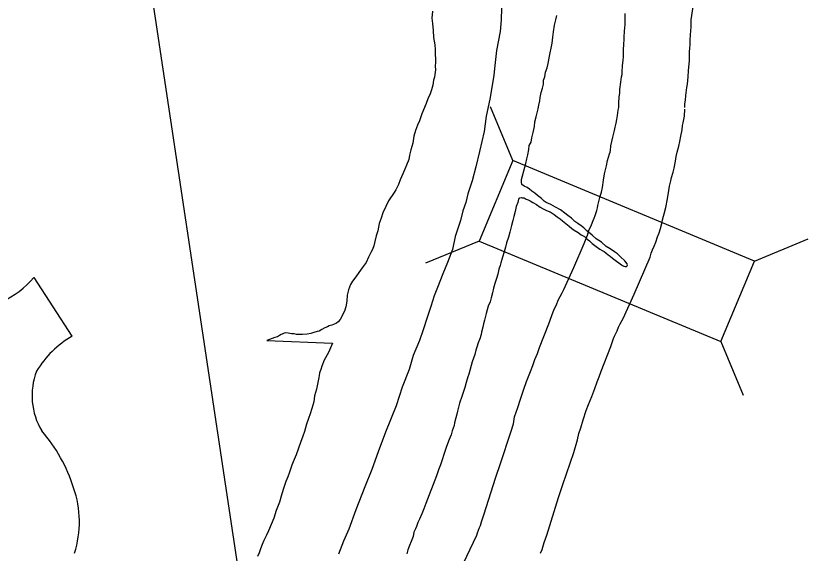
# Model space of a CAD drawing. Extents: x -939622 to -934245, y 1383184 to 1385301.
# Drawn here: x -936449.82 to -936439.03, y 1384591.71 to 1384599.03 of the extents above; entities that cross this region are included whole.
import ezdxf

# ---------------------------------------------------------------- set-up
doc = ezdxf.new("R2010")
doc.units = 0
for name, color, linetype in [('Level 1', 7, 'Continuous'), ('Level 10', 7, 'Continuous'), ('Level 2', 7, 'Continuous'), ('Level 20', 7, 'Continuous'), ('Level 22', 7, 'Continuous'), ('Level 9', 7, 'Continuous')]:
    doc.layers.add(name, color=color, linetype=linetype)

msp = doc.modelspace()

# ---------------------------------------------------------------- linework, layer by layer
at = {"layer": 'Level 1'}
for points in [[(-936446.792, 1384588.516), (-936446.755, 1384588.596), (-936446.714, 1384588.696), (-936446.667, 1384588.798), (-936446.628, 1384588.901), (-936446.566, 1384589), (-936446.54, 1384589.045), (-936446.448, 1384589.178), (-936448.55, 1384603.168), (-936449.751, 1384611.154)], [(-936447.428, 1384586.384), (-936447.093, 1384587.657), (-936447.096, 1384587.726), (-936447.078, 1384587.771), (-936447.034, 1384587.829), (-936446.989, 1384587.877), (-936446.957, 1384587.922), (-936446.936, 1384587.973), (-936446.93, 1384588.022), (-936446.928, 1384588.085), (-936446.925, 1384588.133), (-936446.917, 1384588.172), (-936446.902, 1384588.232), (-936446.879, 1384588.307), (-936446.823, 1384588.434), (-936446.796, 1384588.506), (-936446.755, 1384588.596), (-936446.714, 1384588.696), (-936446.667, 1384588.798), (-936446.628, 1384588.901), (-936446.566, 1384589), (-936446.54, 1384589.045), (-936446.448, 1384589.178), (-936448.55, 1384603.168)]]:
    msp.add_lwpolyline(points, dxfattribs=at)
at = {"layer": 'Level 10'}
for points in [[(-936440.712, 1384597.78), (-936440.712, 1384597.817), (-936440.712, 1384597.826), (-936440.703, 1384597.879), (-936440.7, 1384597.943), (-936440.69, 1384598.015), (-936440.687, 1384598.05), (-936440.677, 1384598.094), (-936440.669, 1384598.197), (-936440.663, 1384598.277), (-936440.659, 1384598.326), (-936440.648, 1384598.413), (-936440.648, 1384598.495), (-936440.649, 1384598.545), (-936440.647, 1384598.578), (-936440.642, 1384598.639), (-936440.639, 1384598.696), (-936440.636, 1384598.766), (-936440.627, 1384598.878), (-936440.628, 1384598.941), (-936440.627, 1384598.971), (-936440.589, 1384599.215)], [(-936441.612, 1384597.773), (-936441.613, 1384597.838), (-936441.608, 1384597.925), (-936441.599, 1384597.974), (-936441.597, 1384598.024), (-936441.584, 1384598.121), (-936441.577, 1384598.194), (-936441.569, 1384598.228), (-936441.566, 1384598.263), (-936441.561, 1384598.346), (-936441.554, 1384598.423), (-936441.548, 1384598.468), (-936441.548, 1384598.488), (-936441.549, 1384598.564), (-936441.545, 1384598.639), (-936441.54, 1384598.705), (-936441.538, 1384598.737), (-936441.535, 1384598.817), (-936441.528, 1384598.91), (-936441.528, 1384598.955), (-936441.524, 1384599.057)], [(-936443.868, 1384591.276), (-936443.548, 1384591.949), (-936443.538, 1384591.982), (-936443.51, 1384592.054), (-936443.498, 1384592.081), (-936443.481, 1384592.132), (-936443.45, 1384592.226), (-936443.289, 1384592.741), (-936443.226, 1384592.928), (-936443.084, 1384593.354), (-936443.049, 1384593.467), (-936443.031, 1384593.562), (-936442.987, 1384593.692), (-936442.952, 1384593.805), (-936442.906, 1384593.94), (-936442.87, 1384594.045), (-936442.815, 1384594.181), (-936442.782, 1384594.261), (-936442.754, 1384594.345), (-936442.721, 1384594.428), (-936442.692, 1384594.506), (-936442.565, 1384594.831), (-936442.526, 1384594.946), (-936442.491, 1384595.03), (-936442.463, 1384595.087), (-936442.44, 1384595.151), (-936442.386, 1384595.253), (-936442.361, 1384595.3), (-936442.227, 1384595.6), (-936442.085, 1384595.923), (-936442.037, 1384596.037), (-936442.019, 1384596.102), (-936441.985, 1384596.178), (-936441.963, 1384596.236), (-936441.947, 1384596.271), (-936441.935, 1384596.308), (-936441.921, 1384596.347), (-936441.913, 1384596.374), (-936441.903, 1384596.41), (-936441.896, 1384596.443), (-936441.879, 1384596.514), (-936441.865, 1384596.57), (-936441.848, 1384596.626), (-936441.836, 1384596.687), (-936441.82, 1384596.788), (-936441.807, 1384596.875), (-936441.782, 1384596.983), (-936441.765, 1384597.056), (-936441.738, 1384597.148), (-936441.732, 1384597.17), (-936441.727, 1384597.191), (-936441.719, 1384597.257), (-936441.696, 1384597.373), (-936441.671, 1384597.464), (-936441.662, 1384597.51), (-936441.649, 1384597.563), (-936441.641, 1384597.615), (-936441.632, 1384597.671), (-936441.621, 1384597.742), (-936441.612, 1384597.78), (-936441.612, 1384597.797)], [(-936442.68, 1384591.705), (-936442.657, 1384591.756), (-936442.627, 1384591.85), (-936442.594, 1384591.949), (-936442.433, 1384592.463), (-936442.373, 1384592.643), (-936442.227, 1384593.078), (-936442.175, 1384593.248), (-936442.158, 1384593.334), (-936442.131, 1384593.414), (-936442.097, 1384593.524), (-936442.055, 1384593.648), (-936442.027, 1384593.729), (-936441.981, 1384593.841), (-936441.938, 1384593.947), (-936441.907, 1384594.038), (-936441.881, 1384594.106), (-936441.851, 1384594.184), (-936441.72, 1384594.522), (-936441.683, 1384594.629), (-936441.67, 1384594.66), (-936441.633, 1384594.736), (-936441.615, 1384594.786), (-936441.593, 1384594.829), (-936441.553, 1384594.902), (-936441.404, 1384595.235), (-936441.257, 1384595.569), (-936441.187, 1384595.738), (-936441.171, 1384595.793), (-936441.152, 1384595.837), (-936441.132, 1384595.889), (-936441.107, 1384595.944), (-936441.084, 1384596.015), (-936441.063, 1384596.072), (-936441.047, 1384596.13), (-936441.028, 1384596.196), (-936441.018, 1384596.247), (-936441.006, 1384596.296), (-936440.997, 1384596.33), (-936440.972, 1384596.413), (-936440.95, 1384596.532), (-936440.931, 1384596.647), (-936440.922, 1384596.705), (-936440.906, 1384596.778), (-936440.894, 1384596.825), (-936440.874, 1384596.895), (-936440.857, 1384596.952), (-936440.839, 1384597.045), (-936440.83, 1384597.112), (-936440.819, 1384597.169), (-936440.796, 1384597.253), (-936440.783, 1384597.315), (-936440.766, 1384597.389), (-936440.752, 1384597.475), (-936440.743, 1384597.534), (-936440.737, 1384597.571), (-936440.717, 1384597.658), (-936440.712, 1384597.756)]]:
    msp.add_lwpolyline(points, dxfattribs=at)
at = {"layer": 'Level 2'}
msp.add_lwpolyline([(-936443.21, 1384599.131), (-936443.215, 1384598.971), (-936443.228, 1384598.812), (-936443.277, 1384598.554), (-936443.302, 1384598.349), (-936443.316, 1384598.22), (-936443.336, 1384598.076), (-936443.368, 1384597.89), (-936443.42, 1384597.658), (-936443.448, 1384597.451), (-936443.509, 1384597.18), (-936443.558, 1384596.97), (-936443.61, 1384596.777), (-936443.669, 1384596.6), (-936443.698, 1384596.482), (-936443.736, 1384596.371), (-936443.768, 1384596.236), (-936443.841, 1384596.022), (-936443.878, 1384595.845), (-936443.946, 1384595.664), (-936444.007, 1384595.51), (-936444.081, 1384595.327), (-936444.128, 1384595.212), (-936444.174, 1384595.065), (-936444.224, 1384594.917), (-936444.277, 1384594.749), (-936444.329, 1384594.604), (-936444.412, 1384594.397), (-936444.467, 1384594.21), (-936444.561, 1384593.969), (-936444.646, 1384593.713), (-936444.792, 1384593.355), (-936444.889, 1384593.084), (-936444.977, 1384592.846), (-936445.071, 1384592.611), (-936445.194, 1384592.295), (-936445.291, 1384592.033), (-936445.364, 1384591.871), (-936445.432, 1384591.693)], dxfattribs=at)
msp.add_lwpolyline([(-936443.21, 1384599.131), (-936443.215, 1384598.971), (-936443.228, 1384598.812), (-936443.277, 1384598.554), (-936443.302, 1384598.349), (-936443.316, 1384598.22), (-936443.336, 1384598.076), (-936443.368, 1384597.89), (-936443.42, 1384597.658), (-936443.448, 1384597.451), (-936443.509, 1384597.18), (-936443.558, 1384596.97), (-936443.61, 1384596.777), (-936443.669, 1384596.6), (-936443.698, 1384596.482), (-936443.736, 1384596.371), (-936443.768, 1384596.236), (-936443.841, 1384596.022), (-936443.878, 1384595.845), (-936443.946, 1384595.664), (-936444.007, 1384595.51), (-936444.081, 1384595.327), (-936444.128, 1384595.212), (-936444.174, 1384595.065), (-936444.224, 1384594.917), (-936444.277, 1384594.749), (-936444.329, 1384594.604), (-936444.412, 1384594.397), (-936444.467, 1384594.21), (-936444.561, 1384593.969), (-936444.646, 1384593.713), (-936444.792, 1384593.355), (-936444.889, 1384593.084), (-936444.977, 1384592.846), (-936445.071, 1384592.611), (-936445.194, 1384592.295), (-936445.291, 1384592.033), (-936445.364, 1384591.871), (-936445.432, 1384591.693)], dxfattribs=at)
at = {"layer": 'Level 20'}
for p, q in [((-936443.057, 1384597.054), (-936443.359, 1384597.786)), ((-936443.513, 1384595.957), (-936444.245, 1384595.655)), ((-936439.766, 1384595.686), (-936439.034, 1384595.988)), ((-936440.222, 1384594.589), (-936439.92, 1384593.857))]:
    msp.add_line(p, q, dxfattribs=at)
msp.add_lwpolyline([(-936443.513, 1384595.957), (-936440.222, 1384594.589), (-936439.766, 1384595.686), (-936443.057, 1384597.054)], close=True, dxfattribs=at)
at = {"layer": 'Level 22'}
msp.add_line((-936449.58, 1384595.463), (-936449.061, 1384594.66), dxfattribs=at)
for centre, radius, start, end in [((-936450.547, 1384596.277), 1.264, 220.3299, 319.925), ((-936448.382, 1384593.495), 1.349, 120.0117, 149.2191), ((-936448.679, 1384593.85), 0.925, 158.7892, 211.1895), ((-936451.098, 1384591.955), 2.157, 17.3087, 41.0435), ((-936450.385, 1384592.131), 1.426, 342.6181, 19.0424)]:
    msp.add_arc(centre, radius, start, end, dxfattribs=at)
at = {"layer": 'Level 9'}
for points in [[(-936444.152, 1384599.09), (-936444.157, 1384598.997), (-936444.148, 1384598.922), (-936444.141, 1384598.829), (-936444.137, 1384598.733), (-936444.119, 1384598.631), (-936444.115, 1384598.568), (-936444.115, 1384598.502), (-936444.111, 1384598.442), (-936444.111, 1384598.397), (-936444.113, 1384598.343), (-936444.11, 1384598.289), (-936444.118, 1384598.226), (-936444.124, 1384598.193), (-936444.136, 1384598.151)], [(-936444.152, 1384599.09), (-936444.157, 1384598.997), (-936444.148, 1384598.922), (-936444.141, 1384598.829), (-936444.137, 1384598.733), (-936444.119, 1384598.631), (-936444.115, 1384598.568), (-936444.115, 1384598.502), (-936444.111, 1384598.442), (-936444.111, 1384598.397), (-936444.113, 1384598.343), (-936444.11, 1384598.289), (-936444.118, 1384598.226), (-936444.124, 1384598.193), (-936444.136, 1384598.151)], [(-936442.688, 1384597.868), (-936442.683, 1384597.913), (-936442.671, 1384597.983), (-936442.654, 1384598.04), (-936442.639, 1384598.097), (-936442.637, 1384598.151), (-936442.622, 1384598.196), (-936442.611, 1384598.259), (-936442.59, 1384598.316), (-936442.576, 1384598.376), (-936442.567, 1384598.428), (-936442.558, 1384598.476), (-936442.547, 1384598.524), (-936442.535, 1384598.587), (-936442.521, 1384598.656), (-936442.513, 1384598.734), (-936442.504, 1384598.809), (-936442.487, 1384598.899), (-936442.472, 1384598.972), (-936442.458, 1384599.032)], [(-936442.688, 1384597.868), (-936442.683, 1384597.913), (-936442.671, 1384597.983), (-936442.654, 1384598.04), (-936442.639, 1384598.097), (-936442.637, 1384598.151), (-936442.622, 1384598.196), (-936442.611, 1384598.259), (-936442.59, 1384598.316), (-936442.576, 1384598.376), (-936442.567, 1384598.428), (-936442.558, 1384598.476), (-936442.547, 1384598.524), (-936442.535, 1384598.587), (-936442.521, 1384598.656), (-936442.513, 1384598.734), (-936442.504, 1384598.809), (-936442.487, 1384598.899), (-936442.472, 1384598.972), (-936442.458, 1384599.032)], [(-936444.136, 1384598.151), (-936444.147, 1384598.084), (-936444.165, 1384598.018), (-936444.188, 1384597.952), (-936444.209, 1384597.91), (-936444.235, 1384597.832), (-936444.297, 1384597.69), (-936444.329, 1384597.597), (-936444.355, 1384597.539), (-936444.382, 1384597.464), (-936444.402, 1384597.389), (-936444.419, 1384597.293), (-936444.446, 1384597.203), (-936444.463, 1384597.13), (-936444.474, 1384597.07), (-936444.504, 1384596.992), (-936444.527, 1384596.938), (-936444.554, 1384596.875), (-936444.589, 1384596.793), (-936444.615, 1384596.727), (-936444.648, 1384596.658), (-936444.674, 1384596.621), (-936444.751, 1384596.504), (-936444.787, 1384596.431), (-936444.825, 1384596.344), (-936444.851, 1384596.269), (-936444.878, 1384596.197), (-936444.895, 1384596.097), (-936444.915, 1384596.028), (-936444.935, 1384595.95), (-936444.95, 1384595.893), (-936444.968, 1384595.845), (-936444.988, 1384595.803), (-936445.021, 1384595.739), (-936445.053, 1384595.667), (-936445.106, 1384595.591), (-936445.151, 1384595.528), (-936445.192, 1384595.471), (-936445.239, 1384595.41), (-936445.266, 1384595.368), (-936445.295, 1384595.293), (-936445.313, 1384595.221), (-936445.318, 1384595.14), (-936445.332, 1384595.064), (-936445.35, 1384595.001), (-936445.374, 1384594.953), (-936445.388, 1384594.92), (-936445.406, 1384594.89), (-936445.436, 1384594.859), (-936445.459, 1384594.841), (-936445.498, 1384594.82), (-936445.522, 1384594.811), (-936445.558, 1384594.801), (-936445.582, 1384594.789), (-936445.617, 1384594.774), (-936445.659, 1384594.753), (-936445.695, 1384594.731), (-936445.722, 1384594.725), (-936445.764, 1384594.71), (-936445.805, 1384594.7), (-936445.859, 1384594.691), (-936445.922, 1384594.684), (-936445.955, 1384594.684), (-936446, 1384594.687), (-936446.036, 1384594.695), (-936446.069, 1384594.695), (-936446.117, 1384594.704), (-936446.153, 1384594.706), (-936446.171, 1384594.703), (-936446.197, 1384594.691), (-936446.209, 1384594.685), (-936446.233, 1384594.67), (-936446.263, 1384594.655), (-936446.296, 1384594.645), (-936446.406, 1384594.602), (-936445.514, 1384594.565), (-936445.538, 1384594.504), (-936445.567, 1384594.438), (-936445.623, 1384594.333), (-936445.655, 1384594.254), (-936445.67, 1384594.206), (-936445.687, 1384594.161), (-936445.693, 1384594.128), (-936445.699, 1384594.098), (-936445.71, 1384594.032), (-936445.731, 1384593.942), (-936445.757, 1384593.851), (-936445.768, 1384593.767), (-936445.794, 1384593.677), (-936445.818, 1384593.602), (-936445.838, 1384593.542), (-936445.865, 1384593.463), (-936445.891, 1384593.364), (-936445.914, 1384593.298), (-936445.946, 1384593.214), (-936446.005, 1384593.045), (-936446.046, 1384592.952), (-936446.064, 1384592.903), (-936446.096, 1384592.81), (-936446.119, 1384592.747), (-936446.146, 1384592.681)], [(-936444.136, 1384598.151), (-936444.147, 1384598.084), (-936444.165, 1384598.018), (-936444.188, 1384597.952), (-936444.209, 1384597.91), (-936444.235, 1384597.832), (-936444.297, 1384597.69), (-936444.329, 1384597.597), (-936444.355, 1384597.539), (-936444.382, 1384597.464), (-936444.402, 1384597.389), (-936444.419, 1384597.293), (-936444.446, 1384597.203), (-936444.463, 1384597.13), (-936444.474, 1384597.07), (-936444.504, 1384596.992), (-936444.527, 1384596.938), (-936444.554, 1384596.875), (-936444.589, 1384596.793), (-936444.615, 1384596.727), (-936444.648, 1384596.658), (-936444.674, 1384596.621), (-936444.751, 1384596.504), (-936444.787, 1384596.431), (-936444.825, 1384596.344), (-936444.851, 1384596.269), (-936444.878, 1384596.197), (-936444.895, 1384596.097), (-936444.915, 1384596.028), (-936444.935, 1384595.95), (-936444.95, 1384595.893), (-936444.968, 1384595.845), (-936444.988, 1384595.803), (-936445.021, 1384595.739), (-936445.053, 1384595.667), (-936445.106, 1384595.591), (-936445.151, 1384595.528), (-936445.192, 1384595.471), (-936445.239, 1384595.41), (-936445.266, 1384595.368), (-936445.295, 1384595.293), (-936445.313, 1384595.221), (-936445.318, 1384595.14), (-936445.332, 1384595.064), (-936445.35, 1384595.001), (-936445.374, 1384594.953), (-936445.388, 1384594.92), (-936445.406, 1384594.89), (-936445.436, 1384594.859), (-936445.459, 1384594.841), (-936445.498, 1384594.82), (-936445.522, 1384594.811), (-936445.558, 1384594.801), (-936445.582, 1384594.789), (-936445.617, 1384594.774), (-936445.659, 1384594.753), (-936445.695, 1384594.731), (-936445.722, 1384594.725), (-936445.764, 1384594.71), (-936445.805, 1384594.7), (-936445.859, 1384594.691), (-936445.922, 1384594.684), (-936445.955, 1384594.684), (-936446, 1384594.687), (-936446.036, 1384594.695), (-936446.069, 1384594.695), (-936446.117, 1384594.704), (-936446.153, 1384594.706), (-936446.171, 1384594.703), (-936446.197, 1384594.691), (-936446.209, 1384594.685), (-936446.233, 1384594.67), (-936446.263, 1384594.655), (-936446.296, 1384594.645), (-936446.406, 1384594.602), (-936445.514, 1384594.565), (-936445.538, 1384594.504), (-936445.567, 1384594.438), (-936445.623, 1384594.333), (-936445.655, 1384594.254), (-936445.67, 1384594.206), (-936445.687, 1384594.161), (-936445.693, 1384594.128), (-936445.699, 1384594.098), (-936445.71, 1384594.032), (-936445.731, 1384593.942), (-936445.757, 1384593.851), (-936445.768, 1384593.767), (-936445.794, 1384593.677), (-936445.818, 1384593.602), (-936445.838, 1384593.542), (-936445.865, 1384593.463), (-936445.891, 1384593.364), (-936445.914, 1384593.298), (-936445.946, 1384593.214), (-936446.005, 1384593.045), (-936446.046, 1384592.952), (-936446.064, 1384592.903), (-936446.096, 1384592.81), (-936446.119, 1384592.747), (-936446.146, 1384592.681)], [(-936442.98, 1384596.527), (-936442.971, 1384596.536), (-936442.968, 1384596.542), (-936442.962, 1384596.545), (-936442.944, 1384596.552), (-936442.929, 1384596.549), (-936442.92, 1384596.549), (-936442.911, 1384596.549), (-936442.902, 1384596.546), (-936442.89, 1384596.54), (-936442.875, 1384596.531), (-936442.848, 1384596.519), (-936442.821, 1384596.505), (-936442.785, 1384596.484), (-936442.734, 1384596.454), (-936442.683, 1384596.419), (-936442.644, 1384596.398), (-936442.608, 1384596.38), (-936442.575, 1384596.366), (-936442.548, 1384596.354), (-936442.521, 1384596.336), (-936442.494, 1384596.318), (-936442.454, 1384596.289), (-936442.412, 1384596.259), (-936442.379, 1384596.235), (-936442.334, 1384596.199), (-936442.289, 1384596.161), (-936442.253, 1384596.131), (-936442.22, 1384596.107), (-936442.168, 1384596.075), (-936442.123, 1384596.045), (-936442.081, 1384596.021), (-936442.042, 1384595.986), (-936442.012, 1384595.959), (-936441.976, 1384595.926), (-936441.919, 1384595.882), (-936441.873, 1384595.846), (-936441.84, 1384595.831), (-936441.813, 1384595.814), (-936441.789, 1384595.796), (-936441.756, 1384595.772), (-936441.729, 1384595.751), (-936441.699, 1384595.725), (-936441.663, 1384595.698), (-936441.645, 1384595.686), (-936441.612, 1384595.662), (-936441.576, 1384595.635), (-936441.561, 1384595.627), (-936441.545, 1384595.618), (-936441.524, 1384595.612), (-936441.51, 1384595.612), (-936441.498, 1384595.621), (-936441.495, 1384595.633), (-936441.501, 1384595.648), (-936441.531, 1384595.687), (-936441.588, 1384595.743), (-936441.631, 1384595.785), (-936441.67, 1384595.809), (-936441.73, 1384595.853), (-936441.784, 1384595.886), (-936441.85, 1384595.942), (-936441.922, 1384595.99), (-936441.974, 1384596.037), (-936442.046, 1384596.097), (-936442.088, 1384596.138), (-936442.127, 1384596.165), (-936442.169, 1384596.198), (-936442.212, 1384596.225), (-936442.257, 1384596.272), (-936442.305, 1384596.308), (-936442.347, 1384596.34), (-936442.407, 1384596.382), (-936442.476, 1384596.42), (-936442.537, 1384596.456), (-936442.6, 1384596.485), (-936442.63, 1384596.503), (-936442.666, 1384596.536), (-936442.72, 1384596.58), (-936442.756, 1384596.61), (-936442.795, 1384596.637), (-936442.828, 1384596.664), (-936442.862, 1384596.687), (-936442.901, 1384596.705), (-936442.934, 1384596.729), (-936442.94, 1384596.762), (-936442.937, 1384596.798), (-936442.879, 1384597.014), (-936442.865, 1384597.078), (-936442.85, 1384597.132), (-936442.839, 1384597.207), (-936442.833, 1384597.258), (-936442.804, 1384597.306), (-936442.798, 1384597.363), (-936442.781, 1384597.435), (-936442.763, 1384597.517), (-936442.758, 1384597.583), (-936442.737, 1384597.649), (-936442.723, 1384597.703), (-936442.711, 1384597.76), (-936442.703, 1384597.811), (-936442.688, 1384597.868)], [(-936442.879, 1384597.016), (-936442.865, 1384597.078), (-936442.85, 1384597.132), (-936442.839, 1384597.207), (-936442.833, 1384597.258), (-936442.804, 1384597.306), (-936442.798, 1384597.363), (-936442.781, 1384597.435), (-936442.763, 1384597.517), (-936442.758, 1384597.583), (-936442.737, 1384597.649), (-936442.723, 1384597.703), (-936442.711, 1384597.76), (-936442.703, 1384597.811), (-936442.688, 1384597.868)], [(-936442.98, 1384596.527), (-936442.986, 1384596.485), (-936443.009, 1384596.428), (-936443.024, 1384596.362), (-936443.044, 1384596.293), (-936443.056, 1384596.239), (-936443.073, 1384596.172), (-936443.096, 1384596.079), (-936443.117, 1384596.01), (-936443.14, 1384595.935), (-936443.157, 1384595.875), (-936443.172, 1384595.811), (-936443.195, 1384595.739), (-936443.204, 1384595.709), (-936443.219, 1384595.661), (-936443.227, 1384595.625), (-936443.245, 1384595.574), (-936443.262, 1384595.505), (-936443.28, 1384595.45), (-936443.3, 1384595.381), (-936443.318, 1384595.315), (-936443.332, 1384595.252), (-936443.349, 1384595.186), (-936443.364, 1384595.132), (-936443.39, 1384595.071), (-936443.417, 1384594.969), (-936443.44, 1384594.882), (-936443.454, 1384594.828), (-936443.466, 1384594.786), (-936443.483, 1384594.716), (-936443.489, 1384594.686), (-936443.507, 1384594.626), (-936443.527, 1384594.572), (-936443.548, 1384594.512), (-936443.559, 1384594.47), (-936443.574, 1384594.413), (-936443.609, 1384594.313), (-936443.656, 1384594.145), (-936443.667, 1384594.106), (-936443.691, 1384594.03), (-936443.711, 1384593.964), (-936443.752, 1384593.838), (-936443.781, 1384593.751), (-936443.796, 1384593.696), (-936443.81, 1384593.639), (-936443.819, 1384593.6), (-936443.83, 1384593.549), (-936443.848, 1384593.483), (-936443.857, 1384593.444), (-936443.88, 1384593.372), (-936443.894, 1384593.32), (-936443.921, 1384593.254), (-936443.959, 1384593.158), (-936443.997, 1384593.052), (-936444.02, 1384592.977), (-936444.041, 1384592.911), (-936444.067, 1384592.839), (-936444.097, 1384592.76)], [(-936443.163, 1384595.848), (-936443.172, 1384595.811), (-936443.195, 1384595.739), (-936443.204, 1384595.709), (-936443.219, 1384595.661), (-936443.227, 1384595.625), (-936443.245, 1384595.574), (-936443.262, 1384595.505), (-936443.28, 1384595.45), (-936443.3, 1384595.381), (-936443.318, 1384595.315), (-936443.332, 1384595.252), (-936443.349, 1384595.186), (-936443.364, 1384595.132), (-936443.39, 1384595.071), (-936443.417, 1384594.969), (-936443.44, 1384594.882), (-936443.454, 1384594.828), (-936443.466, 1384594.786), (-936443.483, 1384594.716), (-936443.489, 1384594.686), (-936443.507, 1384594.626), (-936443.527, 1384594.572), (-936443.548, 1384594.512), (-936443.559, 1384594.47), (-936443.574, 1384594.413), (-936443.609, 1384594.313), (-936443.656, 1384594.145), (-936443.667, 1384594.106), (-936443.691, 1384594.03), (-936443.711, 1384593.964), (-936443.752, 1384593.838), (-936443.781, 1384593.751), (-936443.796, 1384593.696), (-936443.81, 1384593.639), (-936443.819, 1384593.6), (-936443.83, 1384593.549), (-936443.848, 1384593.483), (-936443.857, 1384593.444), (-936443.88, 1384593.372), (-936443.894, 1384593.32), (-936443.921, 1384593.254), (-936443.959, 1384593.158), (-936443.997, 1384593.052), (-936444.02, 1384592.977), (-936444.041, 1384592.911), (-936444.067, 1384592.839), (-936444.097, 1384592.76)], [(-936444.097, 1384592.76), (-936444.24, 1384592.381), (-936444.27, 1384592.309), (-936444.296, 1384592.24), (-936444.325, 1384592.17), (-936444.349, 1384592.122), (-936444.369, 1384592.068), (-936444.381, 1384592.035), (-936444.402, 1384591.99), (-936444.413, 1384591.933), (-936444.44, 1384591.866), (-936444.463, 1384591.812), (-936444.487, 1384591.752), (-936444.501, 1384591.695)], [(-936444.097, 1384592.76), (-936444.24, 1384592.381), (-936444.27, 1384592.309), (-936444.296, 1384592.24), (-936444.325, 1384592.17), (-936444.349, 1384592.122), (-936444.369, 1384592.068), (-936444.381, 1384592.035), (-936444.402, 1384591.99), (-936444.413, 1384591.933), (-936444.44, 1384591.866), (-936444.463, 1384591.812), (-936444.487, 1384591.752), (-936444.501, 1384591.695)], [(-936446.146, 1384592.681), (-936446.175, 1384592.599), (-936446.201, 1384592.512), (-936446.233, 1384592.401), (-936446.277, 1384592.289), (-936446.309, 1384592.181), (-936446.348, 1384592.097), (-936446.383, 1384592.009), (-936446.409, 1384591.952), (-936446.445, 1384591.88), (-936446.471, 1384591.823), (-936446.492, 1384591.765), (-936446.512, 1384591.708), (-936446.533, 1384591.66)], [(-936446.146, 1384592.681), (-936446.175, 1384592.599), (-936446.201, 1384592.512), (-936446.233, 1384592.401), (-936446.277, 1384592.289), (-936446.309, 1384592.181), (-936446.348, 1384592.097), (-936446.383, 1384592.009), (-936446.409, 1384591.952), (-936446.445, 1384591.88), (-936446.471, 1384591.823), (-936446.492, 1384591.765), (-936446.512, 1384591.708), (-936446.533, 1384591.66)]]:
    msp.add_lwpolyline(points, dxfattribs=at)

doc.saveas('drawing.dxf')
